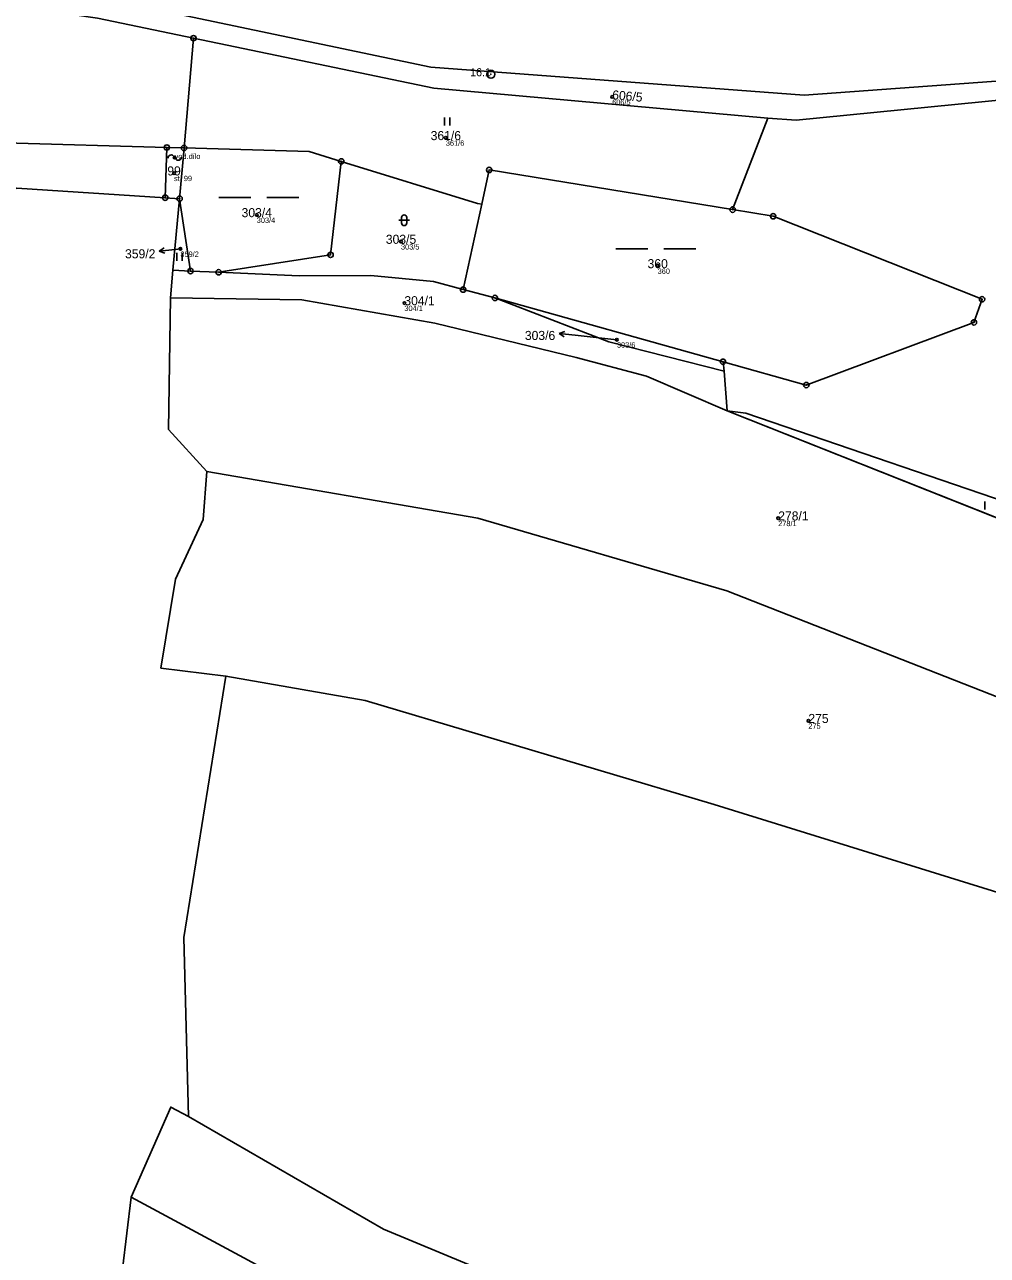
# Model space of a CAD drawing. Extents: x -680203 to -673936, y -1102717 to -1093650.
# Drawn here: x -678423.4 to -678243, y -1095351.1 to -1095120.5 of the extents above; entities that cross this region are included whole.
import ezdxf

# ---------------------------------------------------------------- set-up
doc = ezdxf.new("R2010")
doc.units = 0
for name, color, linetype in [('Definiční body', 7, 'Continuous'), ('SOxx01xx_ŽSp_násyp_plocha', 7, 'Continuous'), ('SOxx02xx_Koleje_param další_Popis10', 7, 'Continuous'), ('SOxx02xx_Staničení_Popis10', 7, 'Continuous'), ('SOxxxxxx_Koleje_hlavní_body_Popis10', 7, 'Continuous'), ('SOxxxxxx_Koleje_param další_Popis10', 7, 'Continuous'), ('SOxxxxxx_Osa_bod_P', 7, 'Continuous'), ('x_prac', 7, 'Continuous')]:
    doc.layers.add(name, color=color, linetype=linetype)

msp = doc.modelspace()

# ---------------------------------------------------------------- linework, layer by layer
at = {"layer": 'Definiční body'}
for centre in [(-678313.27, -1095134.05), (-678344.43, -1095141.71), (-678395.24, -1095145.42), (-678395.36, -1095148.33), (-678379.86, -1095156.16), (-678352.83, -1095161.15), (-678394.17, -1095162.52), (-678304.74, -1095165.71), (-678352.2, -1095172.66), (-678312.37, -1095179.53), (-678282.15, -1095212.98), (-678276.5, -1095250.94)]:
    msp.add_circle(centre, 0.25, dxfattribs=at)
at = {"layer": 'SOxx01xx_ŽSp_násyp_plocha'}
for points in [[(-678484.01, -1095104.5), (-678408.27, -1095115.61), (-678347.21, -1095128.44), (-678277.26, -1095133.69), (-678230.17, -1095130.3), (-678221.84, -1095127.62), (-678228.87, -1095023.95), (-678275.65, -1094990.21), (-678372.77, -1094931.32), (-678401.64, -1094909.48), (-678463.46, -1094899.84)], [(-678124.66, -1095119.2), (-678190.58, -1095117.57), (-678221.84, -1095127.62), (-678230.17, -1095130.3), (-678277.26, -1095133.69), (-678347.21, -1095128.44), (-678408.27, -1095115.61), (-678484.01, -1095104.5)], [(-678485.32, -1095108.31), (-678409.69, -1095119.31), (-678391.71, -1095123.04), (-678346.67, -1095132.38), (-678284.11, -1095138.01), (-678278.8, -1095138.4), (-678228.79, -1095133.49), (-678216.19, -1095129.62), (-678190.21, -1095121.64), (-678145.79, -1095123.3), (-678119.82, -1095124.31)], [(-678127.69, -1095198.62), (-678150.85, -1095191.53), (-678158.38, -1095189.23), (-678174.66, -1095185.85), (-678178.57, -1095184.8), (-678203.06, -1095179.95), (-678216.19, -1095129.62), (-678228.79, -1095133.49), (-678278.8, -1095138.4), (-678284.11, -1095138.01), (-678290.69, -1095155.17), (-678283.1, -1095156.41), (-678243.95, -1095171.97), (-678245.47, -1095176.29), (-678276.88, -1095188.04), (-678292.49, -1095183.67), (-678292.29, -1095185.42), (-678291.74, -1095192.89), (-678288.23, -1095193.31), (-678231.97, -1095212.56), (-678211.32, -1095204), (-678179.89, -1095211.73), (-678159.99, -1095217.53), (-678141.27, -1095224.04)], [(-678406.65, -1095367.2), (-678403.36, -1095340.18), (-678395.97, -1095323.32), (-678392.64, -1095325.12), (-678393.51, -1095291.58), (-678385.65, -1095242.57), (-678397.82, -1095241.07), (-678395.11, -1095224.41), (-678389.93, -1095213.21), (-678389.2, -1095204.23), (-678396.38, -1095196.38), (-678396.03, -1095171.69), (-678395.58, -1095166.53), (-678394.31, -1095153.11), (-678397.01, -1095152.94), (-678424.82, -1095151.17)]]:
    msp.add_lwpolyline(points, dxfattribs=at)
for points in [[(-678514.36, -1095095.11), (-678516.22, -1095102.48), (-678515.58, -1095110.87), (-678493.19, -1095176.64), (-678487.11, -1095168.14), (-678471.98, -1095157.78), (-678426.98, -1095142.67), (-678396.7, -1095143.52), (-678393.49, -1095143.61), (-678391.71, -1095123.04), (-678409.69, -1095119.31), (-678485.32, -1095108.31)], [(-678337.71, -1095154.14), (-678336.31, -1095147.73), (-678290.69, -1095155.17), (-678284.11, -1095138.01), (-678346.67, -1095132.38), (-678391.71, -1095123.04), (-678393.49, -1095143.61), (-678370.04, -1095144.26), (-678364.03, -1095146.12), (-678338.47, -1095154.01)], [(-678467.47, -1095165.7), (-678424.82, -1095151.17), (-678397.01, -1095152.94), (-678396.7, -1095143.52), (-678426.98, -1095142.67), (-678471.98, -1095157.78), (-678487.11, -1095168.14), (-678493.19, -1095176.64), (-678499.66, -1095184.17), (-678495.07, -1095194.81), (-678481.68, -1095175.99)], [(-678393.49, -1095143.61), (-678396.7, -1095143.52), (-678397.01, -1095152.94), (-678394.31, -1095153.11)], [(-678370.04, -1095144.26), (-678393.49, -1095143.61), (-678394.31, -1095153.11), (-678392.28, -1095166.67), (-678387, -1095166.9), (-678366.02, -1095163.64), (-678364.03, -1095146.12)], [(-678337.71, -1095154.14), (-678338.47, -1095154.01), (-678364.03, -1095146.12), (-678366.02, -1095163.64), (-678387, -1095166.9), (-678371.89, -1095167.55), (-678358.48, -1095167.52), (-678346.74, -1095168.66), (-678341.19, -1095170.14)], [(-678243.95, -1095171.97), (-678283.1, -1095156.41), (-678290.69, -1095155.17), (-678336.31, -1095147.73), (-678337.71, -1095154.14), (-678341.19, -1095170.14), (-678335.23, -1095171.72), (-678292.49, -1095183.67), (-678276.88, -1095188.04), (-678245.47, -1095176.29)], [(-678394.31, -1095153.11), (-678395.58, -1095166.53), (-678392.28, -1095166.67)], [(-678291.74, -1095192.89), (-678292.29, -1095185.42), (-678313.86, -1095179.95), (-678335.23, -1095171.72), (-678341.19, -1095170.14), (-678346.74, -1095168.66), (-678358.48, -1095167.52), (-678371.89, -1095167.55), (-678387, -1095166.9), (-678392.28, -1095166.67), (-678395.58, -1095166.53), (-678396.03, -1095171.69), (-678371.43, -1095172.06), (-678346.46, -1095176.46), (-678319.99, -1095182.89), (-678306.86, -1095186.35)], [(-678229.27, -1095217.64), (-678291.74, -1095192.89), (-678306.86, -1095186.35), (-678319.99, -1095182.89), (-678346.46, -1095176.46), (-678371.43, -1095172.06), (-678396.03, -1095171.69), (-678396.38, -1095196.38), (-678389.2, -1095204.23), (-678338.45, -1095212.96), (-678291.77, -1095226.61), (-678234.33, -1095249.14), (-678181.86, -1095261.19), (-678157.07, -1095267.97), (-678212.66, -1095229.22)], [(-678292.49, -1095183.67), (-678335.23, -1095171.72), (-678313.86, -1095179.95), (-678292.29, -1095185.42)], [(-678291.74, -1095192.89), (-678229.27, -1095217.64), (-678231.97, -1095212.56), (-678288.23, -1095193.31)], [(-678359.55, -1095247.15), (-678294.18, -1095266.6), (-678224.91, -1095288.09), (-678172.31, -1095304.45), (-678157.07, -1095267.97), (-678181.86, -1095261.19), (-678234.33, -1095249.14), (-678291.77, -1095226.61), (-678338.45, -1095212.96), (-678389.2, -1095204.23), (-678389.93, -1095213.21), (-678395.11, -1095224.41), (-678397.82, -1095241.07), (-678385.65, -1095242.57)], [(-678392.64, -1095325.12), (-678356.1, -1095346.21), (-678307.6, -1095366.35), (-678229.53, -1095402.59), (-678219.86, -1095384.73), (-678195.81, -1095395.61), (-678123.51, -1095429.9), (-678107.62, -1095435), (-678072.43, -1095368.08), (-678063.2, -1095345.13), (-678062.39, -1095342.47), (-678100.56, -1095327.29), (-678172.31, -1095304.45), (-678224.91, -1095288.09), (-678294.18, -1095266.6), (-678359.55, -1095247.15), (-678385.65, -1095242.57), (-678393.51, -1095291.58)], [(-678359.64, -1095363.75), (-678321.26, -1095381.39), (-678269.7, -1095403.65), (-678237.96, -1095418.36), (-678229.53, -1095402.59), (-678307.6, -1095366.35), (-678356.1, -1095346.21), (-678392.64, -1095325.12), (-678395.97, -1095323.32), (-678403.36, -1095340.18)], [(-678350.18, -1095393.06), (-678311.22, -1095409.13), (-678280.96, -1095421.25), (-678249.41, -1095439.12), (-678237.96, -1095418.36), (-678269.7, -1095403.65), (-678321.26, -1095381.39), (-678359.64, -1095363.75), (-678403.36, -1095340.18), (-678406.65, -1095367.2), (-678395.02, -1095373.79)]]:
    msp.add_lwpolyline(points, close=True, dxfattribs=at)
at = {"layer": 'SOxx02xx_Koleje_param další_Popis10'}
for centre, radius in [((-678391.71, -1095123.04), 0.5), ((-678391.71, -1095123.04), 0.0303), ((-678335.99, -1095129.79), 0.75), ((-678335.99, -1095129.79), 0.03), ((-678396.7, -1095143.52), 0.5), ((-678396.7, -1095143.52), 0.0303), ((-678393.49, -1095143.61), 0.5), ((-678393.49, -1095143.61), 0.0303), ((-678364.03, -1095146.12), 0.5), ((-678364.03, -1095146.12), 0.0303), ((-678336.31, -1095147.73), 0.5), ((-678336.31, -1095147.73), 0.0303), ((-678397.01, -1095152.94), 0.5), ((-678397.01, -1095152.94), 0.0303), ((-678394.31, -1095153.11), 0.5), ((-678394.31, -1095153.11), 0.0303), ((-678290.69, -1095155.17), 0.5), ((-678290.69, -1095155.17), 0.0303), ((-678283.1, -1095156.41), 0.5), ((-678283.1, -1095156.41), 0.0303), ((-678366.02, -1095163.64), 0.5), ((-678366.02, -1095163.64), 0.0303), ((-678392.28, -1095166.67), 0.5), ((-678392.28, -1095166.67), 0.0303), ((-678387, -1095166.9), 0.5), ((-678387, -1095166.9), 0.0303), ((-678341.19, -1095170.14), 0.5), ((-678341.19, -1095170.14), 0.0303), ((-678335.23, -1095171.72), 0.5), ((-678335.23, -1095171.72), 0.0303), ((-678243.95, -1095171.97), 0.5), ((-678243.95, -1095171.97), 0.0303), ((-678245.47, -1095176.29), 0.5), ((-678245.47, -1095176.29), 0.0303), ((-678292.49, -1095183.67), 0.5), ((-678292.49, -1095183.67), 0.0303), ((-678276.88, -1095188.04), 0.5), ((-678276.88, -1095188.04), 0.0303)]:
    msp.add_circle(centre, radius, dxfattribs=at)
at = {"layer": 'SOxx02xx_Staničení_Popis10'}
for p, q in [((-678398.12, -1095162.93), (-678397.18, -1095162.33)), ((-678395.14, -1095162.62), (-678398.12, -1095162.93)), ((-678398.12, -1095162.93), (-678397.08, -1095163.33)), ((-678394.17, -1095162.52), (-678395.14, -1095162.62)), ((-678323.2, -1095178.39), (-678322.16, -1095177.99)), ((-678320.22, -1095178.7), (-678323.2, -1095178.39)), ((-678323.2, -1095178.39), (-678322.26, -1095178.99)), ((-678312.37, -1095179.53), (-678320.22, -1095178.7))]:
    msp.add_line(p, q, dxfattribs=at)
at = {"layer": 'SOxxxxxx_Koleje_hlavní_body_Popis10'}
for p, q in [((-678344.7, -1095139.43), (-678344.7, -1095137.93)), ((-678343.7, -1095139.43), (-678343.7, -1095137.93)), ((-678386.99, -1095152.86), (-678380.99, -1095152.86)), ((-678377.99, -1095152.86), (-678371.99, -1095152.86)), ((-678352.73, -1095156.65), (-678352.73, -1095157.65)), ((-678351.73, -1095157.65), (-678351.73, -1095156.65)), ((-678353.23, -1095157.15), (-678351.23, -1095157.15)), ((-678394.83, -1095164.76), (-678394.83, -1095163.26)), ((-678393.83, -1095164.76), (-678393.83, -1095163.26)), ((-678312.57, -1095162.51), (-678306.57, -1095162.51)), ((-678303.57, -1095162.51), (-678297.57, -1095162.51)), ((-678243.46, -1095211.33), (-678243.46, -1095209.83))]:
    msp.add_line(p, q, dxfattribs=at)
for centre, start, end in [((-678352.23, -1095156.65), 0, 180), ((-678352.23, -1095157.65), 180, 359.9879)]:
    msp.add_arc(centre, 0.5, start, end, dxfattribs=at)
at = {"layer": 'SOxxxxxx_Koleje_param další_Popis10'}
msp.add_line((-678395.39, -1095145.22), (-678395.09, -1095145.62), dxfattribs=at)
for centre, start, end in [((-678395.9, -1095145.51), 29.2914, 181.2189), ((-678394.58, -1095145.33), 209.2914, 1.2189)]:
    msp.add_arc(centre, 0.588, start, end, dxfattribs=at)
at = {"layer": 'x_prac'}
for p, q in [((-678393.49, -1095143.61), (-678391.71, -1095123.04)), ((-678290.69, -1095155.17), (-678284.11, -1095138.01)), ((-678397.01, -1095152.94), (-678396.7, -1095143.52)), ((-678396.7, -1095143.52), (-678393.49, -1095143.61)), ((-678393.49, -1095143.61), (-678394.31, -1095153.11)), ((-678394.31, -1095153.11), (-678397.01, -1095152.94)), ((-678394.31, -1095153.11), (-678395.58, -1095166.53)), ((-678394.31, -1095153.11), (-678392.28, -1095166.67)), ((-678341.19, -1095170.14), (-678337.71, -1095154.14)), ((-678395.58, -1095166.53), (-678396.03, -1095171.69)), ((-678392.28, -1095166.67), (-678395.58, -1095166.53)), ((-678392.28, -1095166.67), (-678387, -1095166.9)), ((-678335.23, -1095171.72), (-678341.19, -1095170.14)), ((-678292.49, -1095183.67), (-678335.23, -1095171.72)), ((-678292.49, -1095183.67), (-678276.88, -1095188.04)), ((-678292.29, -1095185.42), (-678292.49, -1095183.67)), ((-678291.74, -1095192.89), (-678292.29, -1095185.42)), ((-678291.74, -1095192.89), (-678229.27, -1095217.64))]:
    msp.add_line(p, q, dxfattribs=at)
for points in [[(-678719.25, -1095066.42), (-678667.75, -1095085.68), (-678618.74, -1095089.61), (-678589.26, -1095085.1), (-678568.42, -1095083.74), (-678525.79, -1095083.64), (-678484.01, -1095104.5), (-678408.27, -1095115.61), (-678347.21, -1095128.44), (-678277.26, -1095133.69), (-678230.17, -1095130.3), (-678221.84, -1095127.62)], [(-678391.71, -1095123.04), (-678409.69, -1095119.31), (-678485.32, -1095108.31), (-678514.36, -1095095.11)], [(-678391.71, -1095123.04), (-678346.67, -1095132.38), (-678284.11, -1095138.01)], [(-678284.11, -1095138.01), (-678278.8, -1095138.4), (-678228.79, -1095133.49), (-678216.19, -1095129.62)], [(-678396.7, -1095143.52), (-678426.98, -1095142.67), (-678471.98, -1095157.78), (-678487.11, -1095168.14), (-678493.19, -1095176.64)], [(-678364.03, -1095146.12), (-678370.04, -1095144.26), (-678393.49, -1095143.61)], [(-678387, -1095166.9), (-678366.02, -1095163.64), (-678364.03, -1095146.12)], [(-678337.71, -1095154.14), (-678338.47, -1095154.01), (-678364.03, -1095146.12)], [(-678290.69, -1095155.17), (-678336.31, -1095147.73), (-678337.71, -1095154.14)], [(-678481.68, -1095175.99), (-678467.47, -1095165.7), (-678424.82, -1095151.17), (-678397.01, -1095152.94)], [(-678243.95, -1095171.97), (-678283.1, -1095156.41), (-678290.69, -1095155.17)], [(-678387, -1095166.9), (-678371.89, -1095167.55), (-678358.48, -1095167.52), (-678346.74, -1095168.66), (-678341.19, -1095170.14)], [(-678396.03, -1095171.69), (-678396.38, -1095196.38), (-678389.2, -1095204.23)], [(-678291.74, -1095192.89), (-678306.86, -1095186.35), (-678319.99, -1095182.89), (-678346.46, -1095176.46), (-678371.43, -1095172.06), (-678396.03, -1095171.69)], [(-678335.23, -1095171.72), (-678313.86, -1095179.95), (-678292.29, -1095185.42)], [(-678276.88, -1095188.04), (-678245.47, -1095176.29), (-678243.95, -1095171.97)], [(-678231.97, -1095212.56), (-678288.23, -1095193.31), (-678291.74, -1095192.89)], [(-678389.2, -1095204.23), (-678389.93, -1095213.21), (-678395.11, -1095224.41), (-678397.82, -1095241.07), (-678385.65, -1095242.57)], [(-678157.07, -1095267.97), (-678181.86, -1095261.19), (-678234.33, -1095249.14), (-678291.77, -1095226.61), (-678338.45, -1095212.96), (-678389.2, -1095204.23)], [(-678385.65, -1095242.57), (-678393.51, -1095291.58), (-678392.64, -1095325.12)], [(-678385.65, -1095242.57), (-678359.55, -1095247.15), (-678294.18, -1095266.6), (-678224.91, -1095288.09), (-678172.31, -1095304.45)], [(-678392.64, -1095325.12), (-678395.97, -1095323.32), (-678403.36, -1095340.18)], [(-678392.64, -1095325.12), (-678356.1, -1095346.21), (-678307.6, -1095366.35), (-678229.53, -1095402.59)], [(-678403.36, -1095340.18), (-678406.65, -1095367.2), (-678395.02, -1095373.79)], [(-678403.36, -1095340.18), (-678359.64, -1095363.75), (-678321.26, -1095381.39), (-678269.7, -1095403.65), (-678237.96, -1095418.36)]]:
    msp.add_lwpolyline(points, dxfattribs=at)

# ---------------------------------------------------------------- texts
at = {"layer": 'Definiční body'}
for s, p in [('606/5', (-678313.27, -1095135.54)), ('361/6', (-678344.43, -1095143.2)), ('vod.dílo', (-678395.24, -1095145.67)), ('st. 99', (-678395.36, -1095149.82)), ('303/4', (-678379.86, -1095157.65)), ('359/2', (-678394.17, -1095164.01)), ('303/5', (-678352.83, -1095162.64)), ('360', (-678304.74, -1095167.2)), ('304/1', (-678352.2, -1095174.15)), ('303/6', (-678312.37, -1095181.02)), ('278/1', (-678282.15, -1095214.47)), ('275', (-678276.5, -1095252.43))]:
    msp.add_text(s, height=1, dxfattribs=at).set_placement(p)
at = {"layer": 'SOxx02xx_Koleje_param další_Popis10'}
msp.add_text('16.1', height=1.5, dxfattribs=at).set_placement((-678339.88, -1095130.17))
at = {"layer": 'SOxxxxxx_Osa_bod_P'}
msp.add_text('606/5', height=1.7, rotation=355, dxfattribs=at).set_placement((-678313.31, -1095134.47))
for s, p in [('361/6', (-678347.27, -1095142.14)), ('99', (-678396.62, -1095148.76)), ('303/4', (-678382.7, -1095156.58)), ('303/5', (-678355.67, -1095161.57)), ('359/2', (-678404.54, -1095164.29)), ('360', (-678306.63, -1095166.14)), ('304/1', (-678352.2, -1095173.08)), ('303/6', (-678329.62, -1095179.59)), ('278/1', (-678282.15, -1095213.41)), ('275', (-678276.5, -1095251.36))]:
    msp.add_text(s, height=1.7, dxfattribs=at).set_placement(p)

doc.saveas('drawing.dxf')
